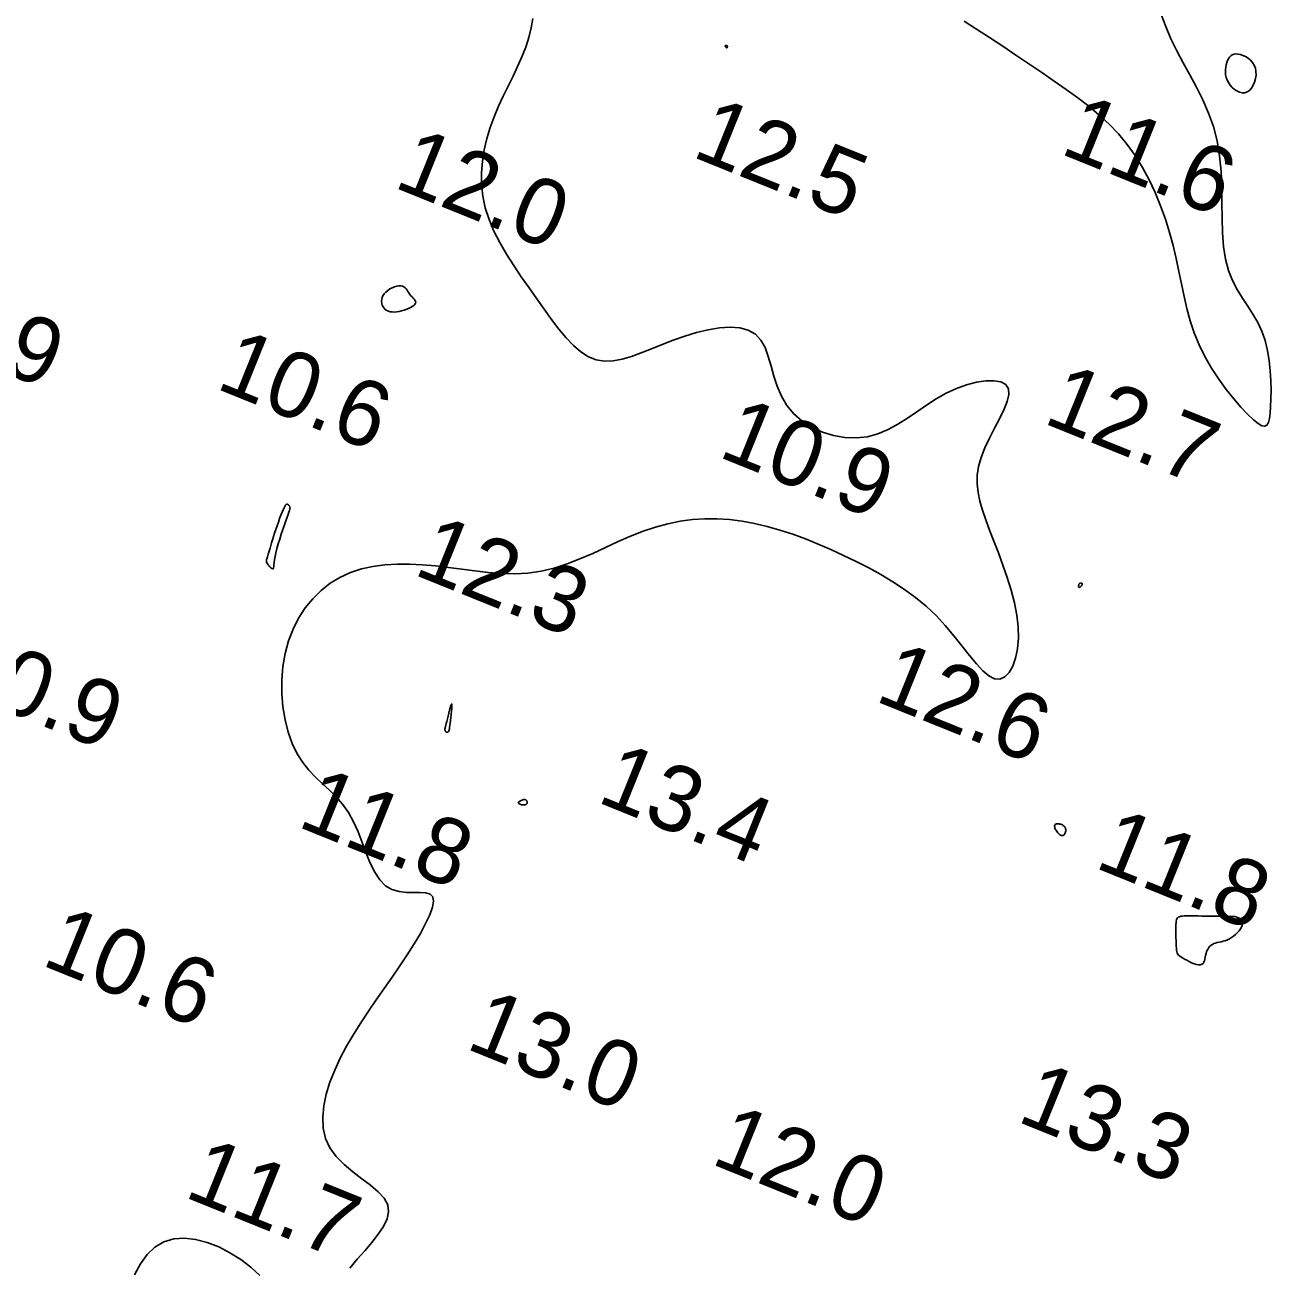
# Model space of a CAD drawing. Extents: x 3040093 to 3056816, y 408076 to 509144.
# Drawn here: x 3044036.6 to 3044131.3, y 440302.1 to 440396.6 of the extents above; entities that cross this region are included whole.
import ezdxf

# ---------------------------------------------------------------- set-up
doc = ezdxf.new("R2010")
doc.units = 0
doc.layers.add('V-CHAN-CONT-EL12-1112', color=7, linetype='Continuous')
doc.layers.add('V-TOPO-SOUN-0810', color=7, linetype='Continuous')

msp = doc.modelspace()

# ---------------------------------------------------------------- linework, layer by layer
at = {"layer": 'V-CHAN-CONT-EL12-1112'}
for points in [[(3044107.96, 440396.871), (3044108.912, 440396.258), (3044109.893, 440395.616), (3044110.891, 440394.954), (3044111.892, 440394.283), (3044112.887, 440393.612), (3044113.862, 440392.951), (3044114.808, 440392.306), (3044115.721, 440391.672), (3044116.597, 440391.038), (3044117.435, 440390.392), (3044118.231, 440389.726), (3044118.984, 440389.028), (3044119.69, 440388.289), (3044120.348, 440387.498), (3044120.955, 440386.649), (3044121.512, 440385.747), (3044122.019, 440384.803), (3044122.478, 440383.827), (3044122.889, 440382.829), (3044123.254, 440381.819), (3044123.573, 440380.807), (3044123.847, 440379.804), (3044124.08, 440378.816), (3044124.285, 440377.845), (3044124.477, 440376.889), (3044124.674, 440375.945), (3044124.89, 440375.014), (3044125.141, 440374.092), (3044125.444, 440373.179), (3044125.814, 440372.272), (3044126.26, 440371.373), (3044126.769, 440370.495), (3044127.318, 440369.654), (3044127.888, 440368.866), (3044128.456, 440368.146), (3044129.002, 440367.512), (3044129.506, 440366.978), (3044129.945, 440366.562), (3044130.304, 440366.274), (3044130.588, 440366.115), (3044130.807, 440366.077), (3044130.969, 440366.158), (3044131.085, 440366.351), (3044131.165, 440366.652), (3044131.218, 440367.055), (3044131.254, 440367.555), (3044131.279, 440368.145), (3044131.29, 440368.809), (3044131.277, 440369.528), (3044131.233, 440370.283), (3044131.15, 440371.056), (3044131.02, 440371.827), (3044130.834, 440372.579), (3044130.586, 440373.292), (3044130.272, 440373.954), (3044129.907, 440374.581), (3044129.513, 440375.192), (3044129.11, 440375.81), (3044128.718, 440376.455), (3044128.359, 440377.148), (3044128.053, 440377.911), (3044127.821, 440378.764), (3044127.676, 440379.722), (3044127.6, 440380.77), (3044127.568, 440381.888), (3044127.555, 440383.053), (3044127.537, 440384.243), (3044127.487, 440385.439), (3044127.382, 440386.618), (3044127.195, 440387.759), (3044126.91, 440388.845), (3044126.539, 440389.88), (3044126.103, 440390.874), (3044125.623, 440391.834), (3044125.12, 440392.771), (3044124.614, 440393.691), (3044124.125, 440394.606), (3044123.676, 440395.522), (3044123.282, 440396.447), (3044122.946, 440397.377)], [(3044061.275, 440302.089), (3044061.833, 440302.757), (3044062.401, 440303.408), (3044062.944, 440304.041), (3044063.431, 440304.655), (3044063.828, 440305.249), (3044064.102, 440305.821), (3044064.221, 440306.371), (3044064.15, 440306.897), (3044063.871, 440307.401), (3044063.419, 440307.892), (3044062.841, 440308.382), (3044062.185, 440308.882), (3044061.501, 440309.404), (3044060.836, 440309.96), (3044060.239, 440310.56), (3044059.758, 440311.218), (3044059.43, 440311.94), (3044059.252, 440312.72), (3044059.21, 440313.549), (3044059.289, 440314.415), (3044059.477, 440315.309), (3044059.758, 440316.22), (3044060.12, 440317.138), (3044060.546, 440318.054), (3044061.026, 440318.958), (3044061.548, 440319.851), (3044062.103, 440320.734), (3044062.683, 440321.608), (3044063.278, 440322.475), (3044063.88, 440323.337), (3044064.479, 440324.195), (3044065.066, 440325.05), (3044065.631, 440325.902), (3044066.158, 440326.734), (3044066.63, 440327.529), (3044067.031, 440328.269), (3044067.343, 440328.935), (3044067.549, 440329.509), (3044067.633, 440329.974), (3044067.577, 440330.31), (3044067.373, 440330.51), (3044067.041, 440330.603), (3044066.61, 440330.629), (3044066.108, 440330.628), (3044065.565, 440330.64), (3044065.008, 440330.704), (3044064.467, 440330.861), (3044063.97, 440331.149), (3044063.538, 440331.597), (3044063.162, 440332.183), (3044062.826, 440332.874), (3044062.513, 440333.636), (3044062.207, 440334.435), (3044061.891, 440335.239), (3044061.548, 440336.013), (3044061.163, 440336.724), (3044060.723, 440337.349), (3044060.239, 440337.903), (3044059.726, 440338.412), (3044059.199, 440338.902), (3044058.673, 440339.399), (3044058.164, 440339.928), (3044057.687, 440340.515), (3044057.257, 440341.187), (3044056.887, 440341.96), (3044056.583, 440342.824), (3044056.349, 440343.758), (3044056.188, 440344.743), (3044056.104, 440345.76), (3044056.1, 440346.789), (3044056.181, 440347.81), (3044056.349, 440348.805), (3044056.608, 440349.755), (3044056.953, 440350.652), (3044057.378, 440351.49), (3044057.878, 440352.264), (3044058.448, 440352.967), (3044059.081, 440353.592), (3044059.774, 440354.135), (3044060.519, 440354.589), (3044061.312, 440354.949), (3044062.147, 440355.223), (3044063.02, 440355.416), (3044063.925, 440355.538), (3044064.858, 440355.596), (3044065.814, 440355.598), (3044066.788, 440355.551), (3044067.775, 440355.463), (3044068.77, 440355.344), (3044069.771, 440355.21), (3044070.777, 440355.077), (3044071.785, 440354.963), (3044072.793, 440354.886), (3044073.801, 440354.863), (3044074.805, 440354.911), (3044075.804, 440355.047), (3044076.796, 440355.283), (3044077.782, 440355.604), (3044078.761, 440355.987), (3044079.733, 440356.413), (3044080.7, 440356.858), (3044081.66, 440357.302), (3044082.614, 440357.723), (3044083.562, 440358.099), (3044084.504, 440358.414), (3044085.443, 440358.664), (3044086.379, 440358.85), (3044087.314, 440358.973), (3044088.25, 440359.035), (3044089.188, 440359.036), (3044090.131, 440358.978), (3044091.079, 440358.861), (3044092.034, 440358.687), (3044092.996, 440358.46), (3044093.961, 440358.185), (3044094.93, 440357.868), (3044095.899, 440357.511), (3044096.869, 440357.122), (3044097.836, 440356.703), (3044098.8, 440356.261), (3044099.758, 440355.798), (3044100.706, 440355.312), (3044101.636, 440354.798), (3044102.543, 440354.253), (3044103.422, 440353.672), (3044104.265, 440353.052), (3044105.068, 440352.388), (3044105.824, 440351.677), (3044106.528, 440350.919), (3044107.184, 440350.142), (3044107.793, 440349.378), (3044108.36, 440348.659), (3044108.888, 440348.017), (3044109.381, 440347.485), (3044109.842, 440347.095), (3044110.274, 440346.879), (3044110.678, 440346.86), (3044111.049, 440347.028), (3044111.377, 440347.363), (3044111.654, 440347.843), (3044111.871, 440348.448), (3044112.019, 440349.159), (3044112.089, 440349.955), (3044112.073, 440350.816), (3044111.966, 440351.723), (3044111.78, 440352.661), (3044111.531, 440353.616), (3044111.235, 440354.575), (3044110.908, 440355.525), (3044110.566, 440356.451), (3044110.225, 440357.341), (3044109.901, 440358.18), (3044109.61, 440358.959), (3044109.36, 440359.687), (3044109.161, 440360.377), (3044109.022, 440361.042), (3044108.952, 440361.694), (3044108.959, 440362.346), (3044109.053, 440363.012), (3044109.243, 440363.704), (3044109.529, 440364.43), (3044109.882, 440365.175), (3044110.265, 440365.918), (3044110.641, 440366.641), (3044110.972, 440367.322), (3044111.222, 440367.941), (3044111.352, 440368.479), (3044111.326, 440368.915), (3044111.118, 440369.234), (3044110.744, 440369.437), (3044110.232, 440369.531), (3044109.611, 440369.522), (3044108.908, 440369.416), (3044108.151, 440369.219), (3044107.369, 440368.937), (3044106.589, 440368.578), (3044105.832, 440368.149), (3044105.097, 440367.674), (3044104.373, 440367.177), (3044103.652, 440366.685), (3044102.923, 440366.223), (3044102.179, 440365.817), (3044101.409, 440365.491), (3044100.605, 440365.272), (3044099.762, 440365.18), (3044098.897, 440365.212), (3044098.032, 440365.363), (3044097.19, 440365.625), (3044096.391, 440365.991), (3044095.659, 440366.453), (3044095.014, 440367.007), (3044094.479, 440367.643), (3044094.067, 440368.351), (3044093.754, 440369.108), (3044093.506, 440369.884), (3044093.291, 440370.651), (3044093.076, 440371.381), (3044092.827, 440372.045), (3044092.512, 440372.616), (3044092.097, 440373.064), (3044091.558, 440373.37), (3044090.908, 440373.54), (3044090.167, 440373.592), (3044089.357, 440373.541), (3044088.499, 440373.403), (3044087.613, 440373.193), (3044086.722, 440372.928), (3044085.846, 440372.623), (3044085.002, 440372.296), (3044084.193, 440371.966), (3044083.417, 440371.654), (3044082.674, 440371.382), (3044081.963, 440371.172), (3044081.281, 440371.044), (3044080.628, 440371.019), (3044080.002, 440371.12), (3044079.402, 440371.36), (3044078.823, 440371.73), (3044078.259, 440372.214), (3044077.705, 440372.795), (3044077.155, 440373.457), (3044076.604, 440374.184), (3044076.046, 440374.96), (3044075.476, 440375.768), (3044074.891, 440376.595), (3044074.303, 440377.436), (3044073.728, 440378.29), (3044073.18, 440379.154), (3044072.674, 440380.027), (3044072.226, 440380.906), (3044071.851, 440381.791), (3044071.563, 440382.679), (3044071.375, 440383.569), (3044071.28, 440384.457), (3044071.272, 440385.34), (3044071.342, 440386.216), (3044071.482, 440387.082), (3044071.683, 440387.935), (3044071.938, 440388.772), (3044072.237, 440389.591), (3044072.573, 440390.388), (3044072.932, 440391.167), (3044073.303, 440391.929), (3044073.672, 440392.679), (3044074.026, 440393.42), (3044074.354, 440394.153), (3044074.641, 440394.883), (3044074.876, 440395.611), (3044075.05, 440396.341), (3044075.175, 440397.067)], [(3044044.909, 440301.585), (3044045.348, 440302.407), (3044045.864, 440303.112), (3044046.459, 440303.677), (3044047.133, 440304.079), (3044047.885, 440304.302), (3044048.698, 440304.358), (3044049.552, 440304.263), (3044050.427, 440304.036), (3044051.303, 440303.693), (3044052.16, 440303.254), (3044052.978, 440302.734), (3044053.738, 440302.152), (3044054.423, 440301.527)]]:
    msp.add_lwpolyline(points, dxfattribs=at)
for points in [[(3044089.954, 440394.862), (3044089.958, 440394.878), (3044089.961, 440394.897), (3044089.963, 440394.917), (3044089.964, 440394.937), (3044089.963, 440394.956), (3044089.959, 440394.973), (3044089.952, 440394.988), (3044089.942, 440395), (3044089.929, 440395.01), (3044089.914, 440395.016), (3044089.898, 440395.02), (3044089.882, 440395.021), (3044089.865, 440395.02), (3044089.85, 440395.017), (3044089.836, 440395.013), (3044089.824, 440395.007), (3044089.815, 440395), (3044089.808, 440394.991), (3044089.803, 440394.981), (3044089.801, 440394.971), (3044089.802, 440394.959), (3044089.805, 440394.947), (3044089.811, 440394.934), (3044089.819, 440394.921), (3044089.83, 440394.908), (3044089.842, 440394.895), (3044089.855, 440394.882), (3044089.869, 440394.87), (3044089.882, 440394.858), (3044089.894, 440394.848), (3044089.906, 440394.839), (3044089.915, 440394.832), (3044089.923, 440394.827), (3044089.929, 440394.824), (3044089.935, 440394.823), (3044089.939, 440394.824), (3044089.943, 440394.829), (3044089.947, 440394.837), (3044089.95, 440394.847)], [(3044130.011, 440393.51), (3044129.882, 440393.714), (3044129.724, 440393.891), (3044129.544, 440394.042), (3044129.35, 440394.165), (3044129.151, 440394.259), (3044128.957, 440394.325), (3044128.774, 440394.361), (3044128.61, 440394.367), (3044128.466, 440394.344), (3044128.34, 440394.295), (3044128.229, 440394.222), (3044128.134, 440394.125), (3044128.053, 440394.008), (3044127.984, 440393.872), (3044127.925, 440393.719), (3044127.877, 440393.551), (3044127.841, 440393.371), (3044127.82, 440393.181), (3044127.817, 440392.985), (3044127.835, 440392.784), (3044127.877, 440392.583), (3044127.945, 440392.383), (3044128.042, 440392.188), (3044128.17, 440392.001), (3044128.324, 440391.828), (3044128.499, 440391.677), (3044128.688, 440391.554), (3044128.885, 440391.466), (3044129.085, 440391.42), (3044129.283, 440391.423), (3044129.471, 440391.483), (3044129.644, 440391.602), (3044129.798, 440391.774), (3044129.93, 440391.987), (3044130.034, 440392.229), (3044130.107, 440392.491), (3044130.145, 440392.761), (3044130.144, 440393.028), (3044130.1, 440393.28)], [(3044063.796, 440375.146), (3044063.737, 440375.27), (3044063.699, 440375.406), (3044063.683, 440375.55), (3044063.692, 440375.699), (3044063.727, 440375.849), (3044063.79, 440375.997), (3044063.882, 440376.14), (3044064.005, 440376.274), (3044064.152, 440376.396), (3044064.317, 440376.505), (3044064.492, 440376.597), (3044064.67, 440376.67), (3044064.845, 440376.722), (3044065.01, 440376.75), (3044065.157, 440376.751), (3044065.281, 440376.724), (3044065.384, 440376.673), (3044065.473, 440376.601), (3044065.549, 440376.514), (3044065.619, 440376.415), (3044065.687, 440376.31), (3044065.756, 440376.202), (3044065.832, 440376.097), (3044065.916, 440375.997), (3044066.005, 440375.903), (3044066.091, 440375.813), (3044066.168, 440375.726), (3044066.228, 440375.641), (3044066.266, 440375.556), (3044066.274, 440375.471), (3044066.245, 440375.385), (3044066.175, 440375.296), (3044066.068, 440375.207), (3044065.931, 440375.119), (3044065.77, 440375.036), (3044065.592, 440374.96), (3044065.403, 440374.892), (3044065.209, 440374.835), (3044065.017, 440374.791), (3044064.833, 440374.763), (3044064.659, 440374.751), (3044064.495, 440374.756), (3044064.343, 440374.777), (3044064.204, 440374.815), (3044064.078, 440374.871), (3044063.968, 440374.945), (3044063.873, 440375.036)], [(3044055.075, 440356.359), (3044055.113, 440356.491), (3044055.156, 440356.642), (3044055.203, 440356.812), (3044055.256, 440357.002), (3044055.317, 440357.21), (3044055.385, 440357.439), (3044055.461, 440357.687), (3044055.547, 440357.953), (3044055.641, 440358.232), (3044055.738, 440358.514), (3044055.838, 440358.794), (3044055.936, 440359.062), (3044056.032, 440359.311), (3044056.121, 440359.534), (3044056.201, 440359.723), (3044056.27, 440359.871), (3044056.329, 440359.983), (3044056.38, 440360.062), (3044056.423, 440360.113), (3044056.46, 440360.142), (3044056.492, 440360.151), (3044056.521, 440360.148), (3044056.548, 440360.135), (3044056.574, 440360.118), (3044056.6, 440360.097), (3044056.624, 440360.074), (3044056.646, 440360.048), (3044056.667, 440360.021), (3044056.685, 440359.993), (3044056.7, 440359.965), (3044056.713, 440359.938), (3044056.721, 440359.91), (3044056.724, 440359.877), (3044056.72, 440359.831), (3044056.705, 440359.765), (3044056.679, 440359.671), (3044056.638, 440359.543), (3044056.581, 440359.374), (3044056.506, 440359.157), (3044056.411, 440358.887), (3044056.302, 440358.574), (3044056.183, 440358.229), (3044056.06, 440357.864), (3044055.94, 440357.492), (3044055.826, 440357.125), (3044055.726, 440356.773), (3044055.644, 440356.45), (3044055.585, 440356.166), (3044055.545, 440355.92), (3044055.519, 440355.713), (3044055.503, 440355.544), (3044055.49, 440355.411), (3044055.477, 440355.314), (3044055.459, 440355.251), (3044055.429, 440355.222), (3044055.386, 440355.225), (3044055.33, 440355.255), (3044055.267, 440355.307), (3044055.2, 440355.375), (3044055.133, 440355.453), (3044055.07, 440355.537), (3044055.014, 440355.621), (3044054.971, 440355.699), (3044054.943, 440355.767), (3044054.928, 440355.828), (3044054.926, 440355.885), (3044054.934, 440355.942), (3044054.951, 440356.003), (3044054.976, 440356.071), (3044055.005, 440356.151), (3044055.039, 440356.246)], [(3044116.699, 440353.815), (3044116.718, 440353.815), (3044116.739, 440353.822), (3044116.761, 440353.836), (3044116.784, 440353.854), (3044116.806, 440353.874), (3044116.828, 440353.896), (3044116.847, 440353.917), (3044116.863, 440353.936), (3044116.877, 440353.952), (3044116.889, 440353.967), (3044116.898, 440353.981), (3044116.906, 440353.994), (3044116.913, 440354.006), (3044116.918, 440354.018), (3044116.923, 440354.031), (3044116.927, 440354.044), (3044116.93, 440354.057), (3044116.931, 440354.071), (3044116.931, 440354.085), (3044116.928, 440354.098), (3044116.922, 440354.111), (3044116.912, 440354.123), (3044116.897, 440354.135), (3044116.878, 440354.145), (3044116.856, 440354.153), (3044116.831, 440354.158), (3044116.804, 440354.159), (3044116.777, 440354.155), (3044116.751, 440354.146), (3044116.727, 440354.13), (3044116.706, 440354.106), (3044116.689, 440354.075), (3044116.676, 440354.037), (3044116.667, 440353.996), (3044116.662, 440353.954), (3044116.661, 440353.914), (3044116.665, 440353.877), (3044116.672, 440353.847), (3044116.684, 440353.826)], [(3044068.779, 440342.875), (3044068.795, 440342.902), (3044068.81, 440342.942), (3044068.825, 440342.999), (3044068.84, 440343.079), (3044068.857, 440343.184), (3044068.876, 440343.32), (3044068.898, 440343.492), (3044068.924, 440343.701), (3044068.95, 440343.934), (3044068.976, 440344.175), (3044068.999, 440344.41), (3044069.017, 440344.622), (3044069.027, 440344.795), (3044069.026, 440344.915), (3044069.013, 440344.966), (3044068.987, 440344.936), (3044068.949, 440344.837), (3044068.901, 440344.683), (3044068.848, 440344.491), (3044068.792, 440344.275), (3044068.736, 440344.05), (3044068.682, 440343.832), (3044068.634, 440343.637), (3044068.594, 440343.476), (3044068.562, 440343.349), (3044068.537, 440343.249), (3044068.519, 440343.174), (3044068.506, 440343.117), (3044068.497, 440343.075), (3044068.493, 440343.042), (3044068.493, 440343.014), (3044068.495, 440342.988), (3044068.5, 440342.962), (3044068.507, 440342.937), (3044068.517, 440342.914), (3044068.529, 440342.892), (3044068.544, 440342.873), (3044068.561, 440342.856), (3044068.58, 440342.843), (3044068.601, 440342.832), (3044068.624, 440342.825), (3044068.648, 440342.821), (3044068.672, 440342.821), (3044068.696, 440342.824), (3044068.719, 440342.831), (3044068.741, 440342.842), (3044068.761, 440342.856)], [(3044074.09, 440337.422), (3044074.119, 440337.396), (3044074.159, 440337.371), (3044074.208, 440337.348), (3044074.262, 440337.327), (3044074.32, 440337.31), (3044074.378, 440337.298), (3044074.434, 440337.29), (3044074.485, 440337.287), (3044074.531, 440337.29), (3044074.573, 440337.297), (3044074.61, 440337.308), (3044074.642, 440337.323), (3044074.671, 440337.34), (3044074.695, 440337.359), (3044074.715, 440337.379), (3044074.731, 440337.4), (3044074.744, 440337.423), (3044074.753, 440337.445), (3044074.758, 440337.469), (3044074.76, 440337.492), (3044074.757, 440337.516), (3044074.751, 440337.54), (3044074.741, 440337.564), (3044074.728, 440337.588), (3044074.711, 440337.611), (3044074.691, 440337.633), (3044074.67, 440337.653), (3044074.646, 440337.671), (3044074.622, 440337.686), (3044074.597, 440337.697), (3044074.572, 440337.705), (3044074.547, 440337.708), (3044074.522, 440337.708), (3044074.496, 440337.703), (3044074.469, 440337.695), (3044074.44, 440337.684), (3044074.408, 440337.671), (3044074.372, 440337.655), (3044074.332, 440337.637), (3044074.289, 440337.617), (3044074.243, 440337.596), (3044074.197, 440337.574), (3044074.156, 440337.55), (3044074.12, 440337.526), (3044074.093, 440337.501), (3044074.077, 440337.475), (3044074.076, 440337.449)], [(3044115.028, 440335.242), (3044115.088, 440335.171), (3044115.152, 440335.106), (3044115.218, 440335.048), (3044115.286, 440335.002), (3044115.352, 440334.97), (3044115.416, 440334.956), (3044115.475, 440334.961), (3044115.529, 440334.987), (3044115.575, 440335.033), (3044115.614, 440335.094), (3044115.645, 440335.165), (3044115.667, 440335.244), (3044115.679, 440335.325), (3044115.682, 440335.406), (3044115.673, 440335.481), (3044115.654, 440335.548), (3044115.625, 440335.607), (3044115.586, 440335.658), (3044115.54, 440335.702), (3044115.488, 440335.739), (3044115.43, 440335.77), (3044115.369, 440335.796), (3044115.304, 440335.818), (3044115.239, 440335.835), (3044115.173, 440335.847), (3044115.109, 440335.855), (3044115.048, 440335.856), (3044114.992, 440335.85), (3044114.942, 440335.837), (3044114.9, 440335.817), (3044114.868, 440335.788), (3044114.847, 440335.749), (3044114.836, 440335.703), (3044114.835, 440335.65), (3044114.845, 440335.59), (3044114.864, 440335.526), (3044114.892, 440335.458), (3044114.93, 440335.387), (3044114.975, 440335.315)], [(3044124.704, 440325.574), (3044124.875, 440325.48), (3044125.06, 440325.387), (3044125.251, 440325.3), (3044125.44, 440325.226), (3044125.62, 440325.17), (3044125.784, 440325.14), (3044125.924, 440325.141), (3044126.034, 440325.177), (3044126.118, 440325.245), (3044126.181, 440325.339), (3044126.227, 440325.452), (3044126.262, 440325.581), (3044126.29, 440325.718), (3044126.318, 440325.857), (3044126.349, 440325.994), (3044126.389, 440326.124), (3044126.438, 440326.244), (3044126.496, 440326.355), (3044126.565, 440326.455), (3044126.644, 440326.545), (3044126.733, 440326.624), (3044126.834, 440326.691), (3044126.945, 440326.747), (3044127.069, 440326.79), (3044127.202, 440326.825), (3044127.344, 440326.857), (3044127.492, 440326.888), (3044127.647, 440326.925), (3044127.805, 440326.971), (3044127.966, 440327.03), (3044128.128, 440327.107), (3044128.289, 440327.205), (3044128.446, 440327.321), (3044128.594, 440327.45), (3044128.731, 440327.587), (3044128.853, 440327.729), (3044128.955, 440327.87), (3044129.035, 440328.006), (3044129.088, 440328.133), (3044129.112, 440328.246), (3044129.11, 440328.346), (3044129.087, 440328.434), (3044129.047, 440328.51), (3044128.994, 440328.576), (3044128.932, 440328.631), (3044128.867, 440328.677), (3044128.802, 440328.715), (3044128.74, 440328.745), (3044128.677, 440328.769), (3044128.607, 440328.787), (3044128.526, 440328.8), (3044128.428, 440328.809), (3044128.306, 440328.815), (3044128.156, 440328.82), (3044127.972, 440328.823), (3044127.75, 440328.826), (3044127.497, 440328.83), (3044127.219, 440328.833), (3044126.926, 440328.837), (3044126.624, 440328.84), (3044126.322, 440328.844), (3044126.028, 440328.849), (3044125.749, 440328.854), (3044125.491, 440328.859), (3044125.257, 440328.864), (3044125.046, 440328.866), (3044124.856, 440328.865), (3044124.69, 440328.858), (3044124.545, 440328.846), (3044124.422, 440328.826), (3044124.32, 440328.797), (3044124.24, 440328.758), (3044124.178, 440328.706), (3044124.132, 440328.64), (3044124.1, 440328.558), (3044124.079, 440328.458), (3044124.067, 440328.339), (3044124.061, 440328.197), (3044124.058, 440328.032), (3044124.057, 440327.843), (3044124.056, 440327.635), (3044124.058, 440327.416), (3044124.061, 440327.192), (3044124.065, 440326.971), (3044124.072, 440326.76), (3044124.081, 440326.565), (3044124.092, 440326.393), (3044124.107, 440326.251), (3044124.127, 440326.133), (3044124.157, 440326.036), (3044124.198, 440325.953), (3044124.256, 440325.879), (3044124.332, 440325.81), (3044124.43, 440325.739), (3044124.554, 440325.661)]]:
    msp.add_lwpolyline(points, close=True, dxfattribs=at)

# ---------------------------------------------------------------- texts
at = {"layer": 'V-TOPO-SOUN-0810'}
for s, p in [('11.6 ', (3044115.143, 440386.84)), ('12.5 ', (3044087.163, 440386.61)), ('12.0 ', (3044064.493, 440384.28)), ('9.9', (3044029.552, 440372.349)), ('10.6 ', (3044050.973, 440368.99)), ('12.7 ', (3044113.863, 440366.36)), ('10.9 ', (3044089.163, 440363.8)), ('12.3 ', (3044066.003, 440354.85)), ('10.9 ', (3044030.603, 440346.25)), ('12.6 ', (3044101.073, 440345.24)), ('13.4 ', (3044079.943, 440337.56)), ('11.8 ', (3044057.173, 440335.69)), ('11.8 ', (3044117.773, 440332.57)), ('10.6 ', (3044037.723, 440325.16)), ('13.0 ', (3044069.973, 440318.82)), ('13.3 ', (3044111.863, 440313.28)), ('12.0 ', (3044088.603, 440310.06)), ('11.7 ', (3044048.573, 440307.54))]:
    msp.add_text(s, height=5, rotation=338, dxfattribs=at).set_placement(p)

doc.saveas('drawing.dxf')
